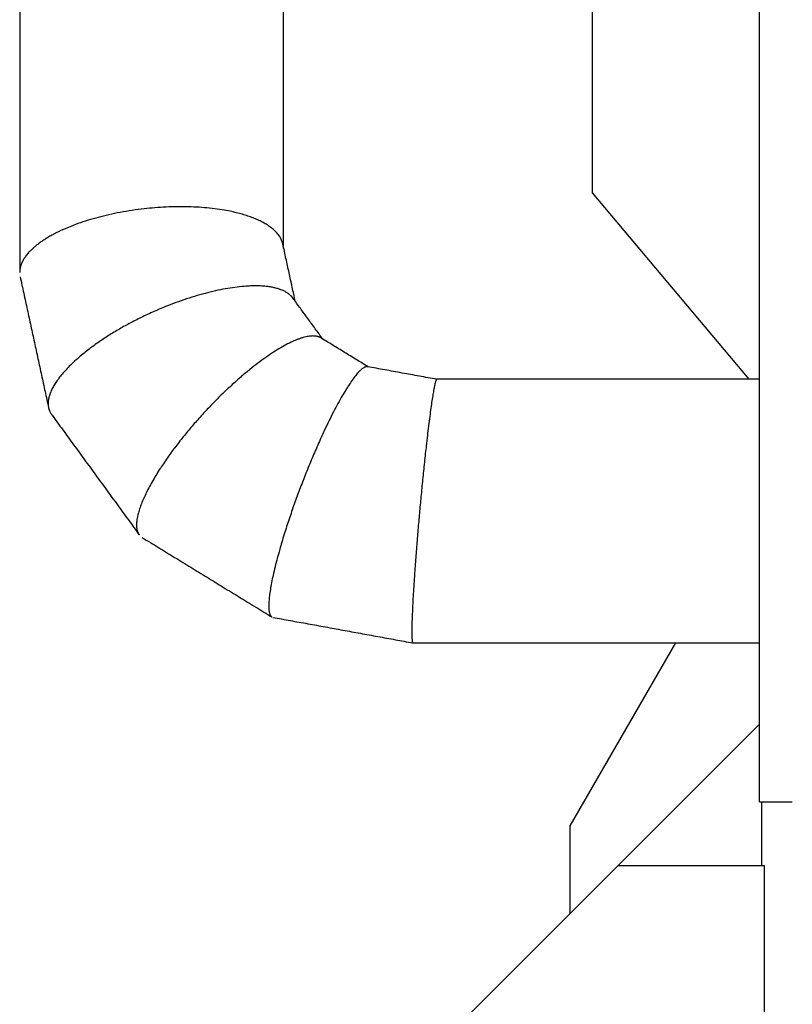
# Model space of a CAD drawing. Header units: inches. Extents: x 0 to 20790, y -12 to 14700.
# Tile 390 of 436: x 13084 to 13567, y 11139 to 11756. Entities that reach past the tile are written whole.
import ezdxf

# ---------------------------------------------------------------- set-up
doc = ezdxf.new("R2010")
doc.units = ezdxf.units.IN
doc.layers.add('1', color=7, linetype='Continuous', true_color=0xffffff)

msp = doc.modelspace()

# ---------------------------------------------------------------- linework, layer by layer
at = {"layer": '1', "color": 2, "linetype": 'Continuous', "lineweight": 25}
for p, q in [((13441.878, 12153.826), (13441.878, 11647.28)), ((13546.597, 11265.963), (13546.597, 12004.045)), ((13441.878, 11647.28), (13539.898, 11530.465)), ((13428.097, 11250.964), (13494.203, 11365.463)), ((13546.596, 11314.615), (13457.945, 11225.964)), ((13546.597, 11265.963), (13567.097, 11265.963)), ((13548.097, 11225.963), (13548.097, 11265.963)), ((13428.097, 11196.116), (13428.097, 11250.964)), ((13457.945, 11225.964), (13259.646, 11027.664)), ((13549.597, 11225.964), (13457.945, 11225.964)), ((13549.597, 11123.064), (13549.597, 11225.964))]:
    msp.add_line(p, q, dxfattribs=at)
for points, knots in [([(13083.597, 12150.529), (13083.597, 12133.177), (13083.597, 12100.328), (13083.597, 12053.839), (13083.598, 12012.919), (13083.598, 11977.569), (13083.598, 11947.789), (13083.598, 11922.667), (13083.598, 11894.593), (13083.598, 11858.052), (13083.598, 11808.441), (13083.597, 11747.853), (13083.597, 11676.288), (13083.597, 11624.918), (13083.597, 11597.404)], [0, 0, 0, 0, 0.0941656, 0.1782537, 0.2522642, 0.3161968, 0.3700516, 0.4138285, 0.4524759, 0.5223112, 0.6119815, 0.7214865, 0.8508261, 1, 1, 1, 1]), ([(13248.597, 11613.689), (13248.597, 11629.547), (13248.597, 11659.985), (13248.597, 11703.257), (13248.597, 11741.757), (13248.597, 11775.017), (13248.597, 11803.036), (13248.597, 11826.673), (13248.597, 11853.088), (13248.597, 11887.469), (13248.597, 11934.149), (13248.597, 11991.157), (13248.597, 12058.495), (13248.597, 12106.83), (13248.597, 12132.719)], [0, 0, 0, 0, 0.0917119, 0.1760286, 0.2502397, 0.3143453, 0.3683456, 0.4122406, 0.4509923, 0.521016, 0.6109285, 0.7207298, 0.8504202, 1, 1, 1, 1]), ([(13546.593, 11530.463), (13540.316, 11530.463), (13527.703, 11530.463), (13510.097, 11530.463), (13490.556, 11530.463), (13466.324, 11530.463), (13433.242, 11530.463), (13391.712, 11530.463), (13361.211, 11530.463), (13344.552, 11530.463)], [0, 0, 0, 0, 0.0931999, 0.187294, 0.2614172, 0.383353, 0.5470955, 0.7526444, 1, 1, 1, 1]), ([(13329.643, 11365.463), (13342.004, 11365.463), (13364.835, 11365.463), (13396.242, 11365.463), (13421.971, 11365.463), (13442.496, 11365.463), (13463.106, 11365.463), (13488.663, 11365.463), (13517.625, 11365.463), (13537.925, 11365.463), (13546.595, 11365.463)], [0, 0, 0, 0, 0.1709374, 0.3157026, 0.4342955, 0.5267163, 0.5995213, 0.7192887, 0.8801192, 1, 1, 1, 1])]:
    msp.add_open_spline(points, degree=3, knots=knots, dxfattribs=at)
for points, weights, knots in [([(13248.292, 11615.092), (13247.693, 11617.8), (13246.327, 11620.345), (13244.291, 11622.671), (13230.179, 11634.343), (13201.381, 11643.577), (13160.03, 11639.03), (13113.756, 11626.862), (13093.152, 11618.174), (13083.617, 11607.099), (13083.597, 11597.415)], [0.580024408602, 0.582111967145, 0.584224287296, 0.585786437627, 0.585786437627, 0.552284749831, 0.585786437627, 0.585786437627, 0.567970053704, 0.571315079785, 0.577950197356], [0, 0, 0, 0, 0, 0.1110111, 0.1110111, 0.1110111, 0.6251004, 0.6251004, 0.6251004, 1, 1, 1, 1, 1]), ([(13254.58, 11581.322), (13253.778, 11582.396), (13252.801, 11583.36), (13251.669, 11584.215), (13239.477, 11591.456), (13212.35, 11592.984), (13173.398, 11577.37), (13125.88, 11550.607), (13101.666, 11532.078), (13097.396, 11516.638), (13103.656, 11508.282)], [0.583698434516, 0.584606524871, 0.585341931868, 0.585786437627, 0.585786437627, 0.552284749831, 0.585786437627, 0.585786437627, 0.559539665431, 0.576741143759, 0.583708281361], [0, 0, 0, 0, 0, 0.0575848, 0.0575848, 0.0575848, 0.5575066, 0.5575066, 0.5575066, 1, 1, 1, 1, 1]), ([(13272.077, 11556.415), (13271.767, 11556.601), (13271.442, 11556.766), (13271.102, 11556.911), (13262.382, 11560.007), (13241.62, 11552.796), (13211.808, 11524.634), (13175.439, 11482.562), (13156.906, 11456.232), (13153.638, 11439.416), (13158.429, 11433.077)], [0.585459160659, 0.585615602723, 0.585726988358, 0.585786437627, 0.585786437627, 0.552284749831, 0.585786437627, 0.585786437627, 0.559539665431, 0.576741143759, 0.583708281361], [0, 0, 0, 0, 0, 0.0218576, 0.0218576, 0.0218576, 0.5407316, 0.5407316, 0.5407316, 1, 1, 1, 1, 1]), ([(13301.279, 11538.362), (13301.257, 11538.366), (13301.235, 11538.37), (13301.213, 11538.373), (13296.662, 11538.994), (13285.425, 11525.943), (13269.291, 11489.396), (13248.845, 11435.069), (13237.825, 11400.007), (13237.567, 11383.926), (13241.413, 11381.679)], [0.585781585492, 0.585783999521, 0.585785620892, 0.585786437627, 0.585786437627, 0.552284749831, 0.585786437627, 0.585786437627, 0.555027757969, 0.581928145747, 0.585463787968], [0, 0, 0, 0, 0, 0.0025151, 0.0025151, 0.0025151, 0.511907, 0.511907, 0.511907, 1, 1, 1, 1, 1]), ([(13344.573, 11530.461), (13344.568, 11530.462), (13344.563, 11530.463), (13344.557, 11530.463), (13343.409, 11530.463), (13340.572, 11515.879), (13336.5, 11477.131), (13331.228, 11418.795), (13328.299, 11380.047), (13328.5, 11365.463), (13329.643, 11365.463)], [0.585781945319, 0.585784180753, 0.585785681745, 0.585786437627, 0.585786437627, 0.552284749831, 0.585786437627, 0.585786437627, 0.552284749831, 0.585786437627, 0.585786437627], [0, 0, 0, 0, 0, 0.0023694, 0.0023694, 0.0023694, 0.5011847, 0.5011847, 0.5011847, 1, 1, 1, 1, 1])]:
    msp.add_rational_spline(points, weights, degree=4, knots=knots, dxfattribs=at)
for points in [[(13256.052, 11579.302), (13248.295, 11615.077)], [(13083.899, 11594.609), (13101.685, 11512.577)], [(13273.239, 11555.702), (13254.567, 11581.341)], [(13301.632, 11538.298), (13272.076, 11556.416)], [(13344.563, 11530.463), (13301.275, 11538.363)], [(13103.661, 11508.275), (13158.433, 11433.072)], [(13160.288, 11431.409), (13241.409, 11381.681)], [(13242.042, 11381.447), (13329.621, 11365.465)]]:
    msp.add_open_spline(points, degree=1, dxfattribs=at)

doc.saveas('drawing.dxf')
